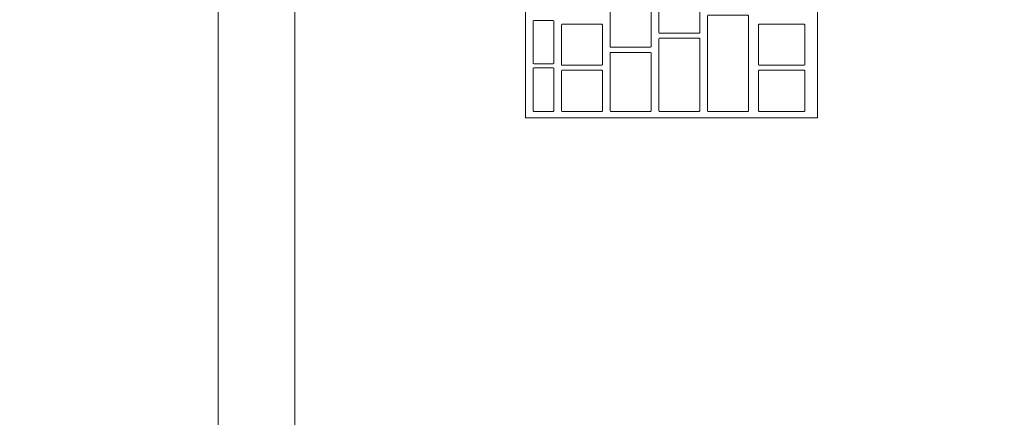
# Model space of a CAD drawing. Header units: metres. Extents: x -3.6 to 84.5, y -11 to 16.8.
# Tile 302 of 656: x 26.128 to 26.512, y 11.78 to 11.935. Entities that reach past the tile are written whole.
import ezdxf

# ---------------------------------------------------------------- set-up
doc = ezdxf.new("R2010")
doc.units = ezdxf.units.M
doc.header["$MEASUREMENT"] = 0
doc.linetypes.add('Wipeout_Contour', pattern=[1, 0, -1])
doc.layers.add('152 - Bemaßung_ Beschriftung.Ausbau', color=7, linetype='Continuous')
doc.layers.add('701 - Einrichtung.Möbel', color=7, linetype='Continuous')
doc.styles.add('ERSTELLTER_STIL_2', font='txt')
doc.dimstyles.new('ERSTELLTER_STIL__1', dxfattribs={"dimtxt": 0.1, "dimasz": 0.0532, "dimexe": 0.18, "dimexo": 0.0625, "dimgap": 0, "dimtad": 1, "dimzin": 0, "dimdsep": 46, "dimtxsty": 'ERSTELLTER_STIL_2', "dimblk": 'ARROWHEAD_2', "dimblk1": 'ARROWHEAD_2', "dimblk2": 'ARROWHEAD_2', "dimcen": 0.09, "dimse1": 1, "dimse2": 1, "dimclrd": 7, "dimclre": 7, "dimclrt": 7, "dimazin": 0, "dimtfac": 1, "dimtdec": 4, "dimtmove": 0, "dimatfit": 3, "dimfxl": 1, "dimtolj": 1, "dimtzin": 0, "dimarcsym": 0})
doc.dimstyles.new('ERSTELLTER_STIL__3', dxfattribs={"dimtxt": 0.1, "dimasz": 0.0532, "dimexe": 0.18, "dimexo": 0.0625, "dimgap": 0, "dimtad": 1, "dimtih": 1, "dimtoh": 1, "dimzin": 0, "dimdsep": 46, "dimtxsty": 'ERSTELLTER_STIL_2', "dimblk": 'ARROWHEAD_2', "dimblk1": 'ARROWHEAD_2', "dimblk2": 'ARROWHEAD_2', "dimcen": 0.09, "dimse1": 1, "dimse2": 1, "dimclrd": 7, "dimclre": 7, "dimclrt": 7, "dimazin": 0, "dimtfac": 1, "dimtdec": 4, "dimtmove": 0, "dimatfit": 3, "dimfxl": 1, "dimtolj": 1, "dimtzin": 0, "dimarcsym": 0})

# ---------------------------------------------------------------- blocks, each defined once
blk = doc.blocks.new('*D375')
at = {"layer": '152 - Bemaßung_ Beschriftung.Ausbau', "color": 7, "linetype": 'Continuous', "lineweight": 5}
for p, q in [((25.795, 15.3025), (25.795, 15.4075)), ((25.68021, 15.39), (25.63979, 15.32)), ((25.81521, 15.39), (25.77479, 15.32)), ((25.66, 15.355), (25.795, 15.355)), ((25.795, 15.355), (29.255, 15.355))]:
    blk.add_line(p, q, dxfattribs=at)
blk = doc.blocks.new('ARROWHEAD_2')
at = {"color": 0, "linetype": 'Continuous', "lineweight": 0}
for p, q in [((-0.3781, -0.655), (0.3781, 0.655)), ((0, 0), (-1, 0))]:
    blk.add_line(p, q, dxfattribs=at)
blk = doc.blocks.new('*D376')
at = {"layer": '152 - Bemaßung_ Beschriftung.Ausbau', "color": 7, "linetype": 'Continuous', "lineweight": 5}
for p, q in [((25.81521, 15.39), (25.77479, 15.32)), ((29.27521, 15.39), (29.23479, 15.32)), ((25.795, 15.355), (29.255, 15.355))]:
    blk.add_line(p, q, dxfattribs=at)
at = {"layer": '152 - Bemaßung_ Beschriftung.Ausbau', "color": 7, "lineweight": 5, "char_height": 0.1, "attachment_point": 7, "style": 'ERSTELLTER_STIL_2'}
for s, insert in [('\\A1;{\\pql;\\fArial|b0|i0|c0|p38;13\\fArial|b0|i0|c0|p38;\\A1{\\H.66x;\\S25^  ;}}', (28.98283, 15.37329)), ('\\A1;{\\pql;\\fArial|b0|i0|c0|p38;3,46}', (27.266, 15.375))]:
    blk.add_mtext(s, dxfattribs=dict(at, insert=insert))
blk = doc.blocks.new('*D377')
at = {"layer": '152 - Bemaßung_ Beschriftung.Ausbau', "color": 7, "linetype": 'Continuous', "lineweight": 5}
for p, q in [((29.255, 15.3025), (29.255, 15.4075)), ((29.3875, 15.3025), (29.3875, 15.4075)), ((29.27521, 15.39), (29.23479, 15.32)), ((29.40771, 15.39), (29.36729, 15.32)), ((25.795, 15.355), (29.255, 15.355)), ((29.255, 15.355), (29.3875, 15.355)), ((29.3875, 15.355), (36.4575, 15.355))]:
    blk.add_line(p, q, dxfattribs=at)
blk = doc.blocks.new('*D648')
at = {"layer": '152 - Bemaßung_ Beschriftung.Ausbau', "color": 7, "linetype": 'Continuous', "lineweight": 5}
for p, q in [((-1.675, 13.455), (-1.675, 13.695)), ((-1.71, 13.47521), (-1.64, 13.43479)), ((-1.6225, 13.455), (-1.7275, 13.455)), ((-1.675, 0.245), (-1.675, 13.455)), ((-1.71, 0.26521), (-1.64, 0.22479)), ((-1.6225, 0.245), (-1.7275, 0.245)), ((-1.675, 0.005), (-1.675, 0.245))]:
    blk.add_line(p, q, dxfattribs=at)
at = {"layer": '152 - Bemaßung_ Beschriftung.Ausbau', "color": 7, "lineweight": 5, "insert": (-1.695, 6.67903), "char_height": 0.1, "attachment_point": 7, "rotation": 90, "style": 'ERSTELLTER_STIL_2'}
blk.add_mtext('\\A1;{\\pql;\\fArial|b0|i0|c0|p38;13,21}', dxfattribs=at)

msp = doc.modelspace()

# ---------------------------------------------------------------- wipeouts: each hides what was drawn before it
at = {"color": 254, "linetype": 'Wipeout_Contour', "lineweight": 0, "ltscale": 116.037036}
msp.add_wipeout([(25.93999, 11.075), (26.83999, 11.075), (26.83999, 12.975), (25.93999, 12.975)], dxfattribs=at).dxf.layer = '701 - Einrichtung.Möbel'

# ---------------------------------------------------------------- next in the draw order: wipeouts: each hides what was drawn before it
at = {"color": 254, "linetype": 'Wipeout_Contour', "lineweight": 0, "ltscale": 115.405109}
msp.add_wipeout([(26.23509, 11.62822), (26.23509, 12.42822), (26.20509, 12.42822), (26.20509, 11.62822)], dxfattribs=at).dxf.layer = '701 - Einrichtung.Möbel'
at = {"color": 254, "linetype": 'Wipeout_Contour', "lineweight": 0, "ltscale": 115.992173}
msp.add_wipeout([(26.43909, 11.89722), (26.43909, 12.15922), (26.32509, 12.15922), (26.32509, 11.89722)], dxfattribs=at).dxf.layer = '701 - Einrichtung.Möbel'

# ---------------------------------------------------------------- next in the draw order: linework, layer by layer
at = {"layer": '701 - Einrichtung.Möbel', "color": 7, "linetype": 'Continuous', "lineweight": 5, "flags": 128}
for points in [[(26.23509, 11.62822), (26.23509, 12.42822), (26.20509, 12.42822), (26.20509, 11.62822)], [(26.43909, 11.89722), (26.43909, 12.15922), (26.32509, 12.15922), (26.32509, 11.89722)]]:
    msp.add_lwpolyline(points, close=True, dxfattribs=at)

# ---------------------------------------------------------------- next in the draw order: wipeouts: each hides what was drawn before it
at = {"color": 254, "linetype": 'Wipeout_Contour', "lineweight": 0, "ltscale": 260.228138}
msp.add_wipeout([(26.39309, 11.93822), (26.39309, 11.94602), (26.39289, 11.94622), (26.37729, 11.94622), (26.37709, 11.94602), (26.37709, 11.93042), (26.37729, 11.93022), (26.39289, 11.93022), (26.39309, 11.93042)], dxfattribs=at).dxf.layer = '701 - Einrichtung.Möbel'
at = {"color": 254, "linetype": 'Wipeout_Contour', "lineweight": 0, "ltscale": 260.051983}
msp.add_wipeout([(26.37409, 11.93272), (26.37409, 11.94052), (26.37389, 11.94072), (26.35829, 11.94072), (26.35809, 11.94052), (26.35809, 11.92492), (26.35829, 11.92472), (26.37389, 11.92472), (26.37409, 11.92492)], dxfattribs=at).dxf.layer = '701 - Einrichtung.Möbel'
at = {"color": 254, "linetype": 'Wipeout_Contour', "lineweight": 0, "ltscale": 260.311499}
msp.add_wipeout([(26.41209, 11.91847), (26.41209, 11.93702), (26.41189, 11.93722), (26.39629, 11.93722), (26.39609, 11.93702), (26.39609, 11.89992), (26.39629, 11.89972), (26.41189, 11.89972), (26.41209, 11.89992)], dxfattribs=at).dxf.layer = '701 - Einrichtung.Möbel'
at = {"color": 254, "linetype": 'Wipeout_Contour', "lineweight": 0, "ltscale": 259.870254}
msp.add_wipeout([(26.35509, 11.92572), (26.35509, 11.93352), (26.35489, 11.93372), (26.33929, 11.93372), (26.33909, 11.93352), (26.33909, 11.91792), (26.33929, 11.91772), (26.35489, 11.91772), (26.35509, 11.91792)], dxfattribs=at).dxf.layer = '701 - Einrichtung.Möbel'
at = {"color": 254, "linetype": 'Wipeout_Contour', "lineweight": 0, "ltscale": 260.510526}
msp.add_wipeout([(26.43409, 11.92572), (26.43409, 11.93352), (26.43389, 11.93372), (26.41629, 11.93372), (26.41609, 11.93352), (26.41609, 11.91792), (26.41629, 11.91772), (26.43389, 11.91772), (26.43409, 11.91792)], dxfattribs=at).dxf.layer = '701 - Einrichtung.Möbel'
at = {"color": 254, "linetype": 'Wipeout_Contour', "lineweight": 0, "ltscale": 260.138712}
msp.add_wipeout([(26.39309, 11.91397), (26.39309, 11.92802), (26.39289, 11.92822), (26.37729, 11.92822), (26.37709, 11.92802), (26.37709, 11.89992), (26.37729, 11.89972), (26.39289, 11.89972), (26.39309, 11.89992)], dxfattribs=at).dxf.layer = '701 - Einrichtung.Möbel'
at = {"color": 254, "linetype": 'Wipeout_Contour', "lineweight": 0, "ltscale": 259.972513}
msp.add_wipeout([(26.37409, 11.91122), (26.37409, 11.92252), (26.37389, 11.92272), (26.35829, 11.92272), (26.35809, 11.92252), (26.35809, 11.89992), (26.35829, 11.89972), (26.37389, 11.89972), (26.37409, 11.89992)], dxfattribs=at).dxf.layer = '701 - Einrichtung.Möbel'
at = {"color": 254, "linetype": 'Wipeout_Contour', "lineweight": 0, "ltscale": 259.678731}
msp.add_wipeout([(26.33609, 11.90822), (26.33609, 11.91652), (26.33589, 11.91672), (26.32829, 11.91672), (26.32809, 11.91652), (26.32809, 11.89992), (26.32829, 11.89972), (26.33589, 11.89972), (26.33609, 11.89992)], dxfattribs=at).dxf.layer = '701 - Einrichtung.Möbel'
at = {"color": 254, "linetype": 'Wipeout_Contour', "lineweight": 0, "ltscale": 259.803386}
msp.add_wipeout([(26.35509, 11.90772), (26.35509, 11.91552), (26.35489, 11.91572), (26.33929, 11.91572), (26.33909, 11.91552), (26.33909, 11.89992), (26.33929, 11.89972), (26.35489, 11.89972), (26.35509, 11.89992)], dxfattribs=at).dxf.layer = '701 - Einrichtung.Möbel'
at = {"color": 254, "linetype": 'Wipeout_Contour', "lineweight": 0, "ltscale": 260.443823}
msp.add_wipeout([(26.43409, 11.90772), (26.43409, 11.91552), (26.43389, 11.91572), (26.41629, 11.91572), (26.41609, 11.91552), (26.41609, 11.89992), (26.41629, 11.89972), (26.43389, 11.89972), (26.43409, 11.89992)], dxfattribs=at).dxf.layer = '701 - Einrichtung.Möbel'

# ---------------------------------------------------------------- next in the draw order: linework, layer by layer
at = {"layer": '701 - Einrichtung.Möbel', "color": 7, "linetype": 'Continuous', "lineweight": 5, "flags": 128}
for points in [[(26.39309, 11.93822), (26.39309, 11.94602), (26.39289, 11.94622), (26.37729, 11.94622), (26.37709, 11.94602), (26.37709, 11.93042), (26.37729, 11.93022), (26.39289, 11.93022), (26.39309, 11.93042)], [(26.37409, 11.93272), (26.37409, 11.94052), (26.37389, 11.94072), (26.35829, 11.94072), (26.35809, 11.94052), (26.35809, 11.92492), (26.35829, 11.92472), (26.37389, 11.92472), (26.37409, 11.92492)], [(26.41209, 11.91847), (26.41209, 11.93702), (26.41189, 11.93722), (26.39629, 11.93722), (26.39609, 11.93702), (26.39609, 11.89992), (26.39629, 11.89972), (26.41189, 11.89972), (26.41209, 11.89992)], [(26.35509, 11.92572), (26.35509, 11.93352), (26.35489, 11.93372), (26.33929, 11.93372), (26.33909, 11.93352), (26.33909, 11.91792), (26.33929, 11.91772), (26.35489, 11.91772), (26.35509, 11.91792)], [(26.43409, 11.92572), (26.43409, 11.93352), (26.43389, 11.93372), (26.41629, 11.93372), (26.41609, 11.93352), (26.41609, 11.91792), (26.41629, 11.91772), (26.43389, 11.91772), (26.43409, 11.91792)], [(26.39309, 11.91397), (26.39309, 11.92802), (26.39289, 11.92822), (26.37729, 11.92822), (26.37709, 11.92802), (26.37709, 11.89992), (26.37729, 11.89972), (26.39289, 11.89972), (26.39309, 11.89992)], [(26.37409, 11.91122), (26.37409, 11.92252), (26.37389, 11.92272), (26.35829, 11.92272), (26.35809, 11.92252), (26.35809, 11.89992), (26.35829, 11.89972), (26.37389, 11.89972), (26.37409, 11.89992)], [(26.33609, 11.90822), (26.33609, 11.91652), (26.33589, 11.91672), (26.32829, 11.91672), (26.32809, 11.91652), (26.32809, 11.89992), (26.32829, 11.89972), (26.33589, 11.89972), (26.33609, 11.89992)], [(26.35509, 11.90772), (26.35509, 11.91552), (26.35489, 11.91572), (26.33929, 11.91572), (26.33909, 11.91552), (26.33909, 11.89992), (26.33929, 11.89972), (26.35489, 11.89972), (26.35509, 11.89992)], [(26.43409, 11.90772), (26.43409, 11.91552), (26.43389, 11.91572), (26.41629, 11.91572), (26.41609, 11.91552), (26.41609, 11.89992), (26.41629, 11.89972), (26.43389, 11.89972), (26.43409, 11.89992)]]:
    msp.add_lwpolyline(points, close=True, dxfattribs=at)

# ---------------------------------------------------------------- next in the draw order: wipeouts: each hides what was drawn before it
at = {"color": 254, "linetype": 'Wipeout_Contour', "lineweight": 0, "ltscale": 259.747493}
msp.add_wipeout([(26.33609, 11.92672), (26.33609, 11.93502), (26.33589, 11.93522), (26.32829, 11.93522), (26.32809, 11.93502), (26.32809, 11.91842), (26.32829, 11.91822), (26.33589, 11.91822), (26.33609, 11.91842)], dxfattribs=at).dxf.layer = '701 - Einrichtung.Möbel'

# ---------------------------------------------------------------- next in the draw order: linework, layer by layer
at = {"layer": '701 - Einrichtung.Möbel', "color": 7, "linetype": 'Continuous', "lineweight": 5, "flags": 128}
msp.add_lwpolyline([(26.33609, 11.92672), (26.33609, 11.93502), (26.33589, 11.93522), (26.32829, 11.93522), (26.32809, 11.93502), (26.32809, 11.91842), (26.32829, 11.91822), (26.33589, 11.91822), (26.33609, 11.91842)], close=True, dxfattribs=at)

# ---------------------------------------------------------------- next in the draw order: dimensions: what is measured, and where the dimension line sits
at = {"layer": '152 - Bemaßung_ Beschriftung.Ausbau', "color": 7, "linetype": 'Continuous', "lineweight": 5}
for base, p1, p2, picture, middle in [((29.255, 15.355), (25.795, 10.73156), (29.255, 10.61999), '*D376', (27.39588, 15.425)), ((25.795, 15.355), (25.66, 10.7315611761), (25.795, 10.7315611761), '*D375', (25.6492080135, 15.4250000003)), ((29.3875, 15.355), (29.255, 10.61999), (29.3875, 10.61999), '*D377', (29.23224, 15.425))]:
    dim = msp.add_linear_dim(base=base, p1=p1, p2=p2, dimstyle='ERSTELLTER_STIL__3', dxfattribs=at)
    dim.commit()
    dim.dimension.update_dxf_attribs({"geometry": picture, "text_midpoint": middle, "dimtype": 160})
dim = msp.add_linear_dim(base=(-1.675, 13.455), p1=(22.1775, 0.245), p2=(31.13001, 13.455), angle=90, dimstyle='ERSTELLTER_STIL__1', dxfattribs=at)
dim.commit()
dim.dimension.update_dxf_attribs({"geometry": '*D648', "text_midpoint": (-1.745, 6.84703), "dimtype": 160, "text_rotation": 90})

doc.saveas('drawing.dxf')
